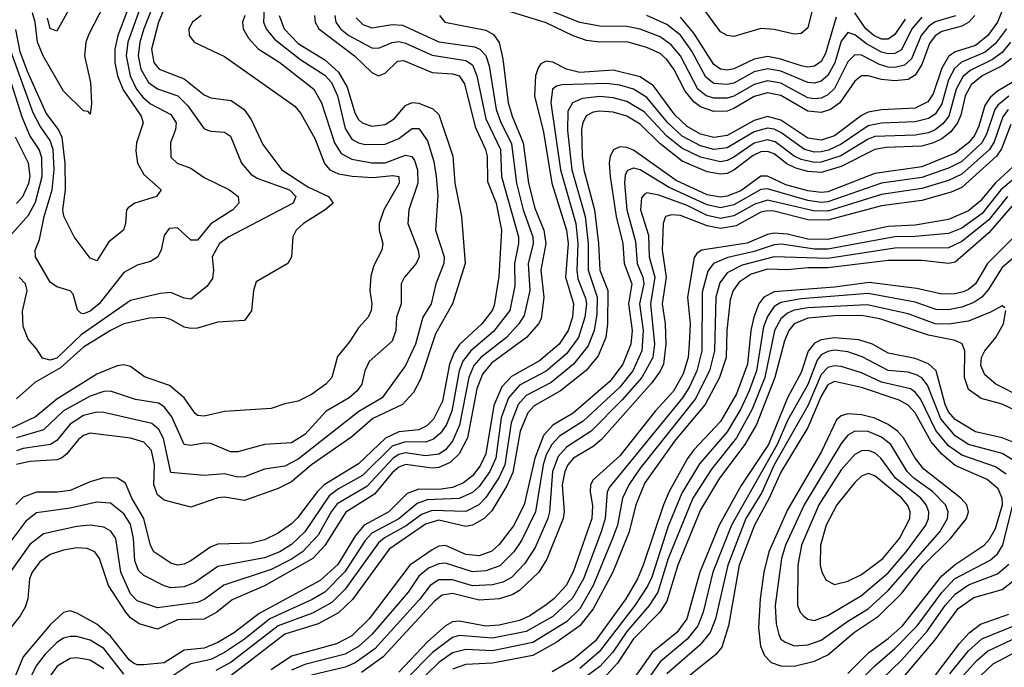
# Model space of a CAD drawing. Header units: inches. Extents: x 501365 to 657855, y 482276 to 547543.
# Tile 754 of 957: x 610399 to 613336, y 527006 to 528937. Entities that reach past the tile are written whole.
import ezdxf

# ---------------------------------------------------------------- set-up
doc = ezdxf.new("R2010")
doc.units = ezdxf.units.IN
doc.header["$MEASUREMENT"] = 0
doc.layers.add('A6512', color=7, linetype='Continuous')

msp = doc.modelspace()

# ---------------------------------------------------------------- linework, layer by layer
at = {"layer": 'A6512', "color": 5}
for points, elevation in [([(610790, 529059.3), (610722, 528870), (610717.1, 528830), (610728.5, 528770), (610747.4, 528730), (610766.7, 528706.7), (610790, 528687), (610850, 528654.6), (610865.9, 528630), (610864.2, 528610), (610849.4, 528570), (610850, 528527.6), (610868.9, 528510), (610910, 528494.5), (610950, 528467.2), (611025.2, 528430), (611051, 528410), (611053.2, 528390), (611035, 528370), (610970, 528328.4), (610930, 528279.7), (610910, 528279.9), (610870, 528316.7), (610845, 528315), (610830, 528294), (610821.4, 528250), (610810.6, 528229.4), (610790, 528216.5), (610750, 528205), (610710, 528183.6), (610636.7, 528090), (610610, 528067.9), (610590, 528059.9), (610581.8, 528061.8), (610571.6, 528071.6), (610558.5, 528118.5), (610550, 528128.7), (610510, 528140.3), (610490, 528154.6), (610446.9, 528230), (610445.6, 528250), (610458.1, 528281.9), (610472.1, 528350), (610496.4, 528430), (610502, 528490), (610499.1, 528550), (610490, 528577.3), (610460.1, 528620.1), (610440.1, 528660.1), (610356.5, 528890)], 3340), ([(613348.5, 529011.5), (613316.5, 528930), (613287, 528890), (613250, 528861), (613190, 528841.2), (613170, 528827.9), (613150, 528793.2), (613123.7, 528716.3), (613107.8, 528692.2), (613070, 528673.7), (612970, 528669.1), (612930, 528661.9), (612910, 528651.8), (612830, 528591.3), (612790, 528578), (612750, 528584), (612670, 528637.9), (612630, 528648.6), (612590, 528637.1), (612510, 528592), (612470, 528585.8), (612430, 528596.5), (612390, 528618.8), (612353.9, 528653.9), (612290, 528740.7), (612250, 528767.2), (612170, 528787), (612070, 528780.4), (612030.5, 528790), (611990, 528811.2), (611970, 528813.5), (611954.3, 528805.7), (611945.5, 528794.4), (611937.5, 528770), (611935.5, 528710), (611961.9, 528601.9), (611986.9, 528450), (612030.2, 528310), (612035, 528270), (612027.4, 528170), (612050.9, 528090), (612048, 528050), (612035.4, 528010), (612008.7, 527970), (611950, 527920.2), (611866.7, 527873.3), (611837.5, 527842.5), (611813.3, 527786.7), (611790, 527642.7), (611773.1, 527606.9), (611750, 527576.9), (611723.5, 527556.5), (611690, 527542.4), (611650, 527536.5), (611590, 527537.4), (611555.5, 527524.5), (611500.4, 527470), (611426.8, 527430), (611400.9, 527399.1), (611348, 527312), (611295.7, 527264.3), (611114.2, 527165.8), (611039.7, 527110), (610990, 527080.2), (610950, 527063.2), (610890, 527056.9), (610830, 527018.7), (610770, 527012.9), (610750, 527013.1), (610738.5, 527018.5), (610726.7, 527026.7), (610670, 527099.1), (610630, 527134.6), (610570, 527167.6), (610550, 527174), (610530, 527169.4), (610490, 527132.2), (610410, 527037), (610339.9, 526870)], 3620), ([(610808.2, 529010), (610770.2, 528909.8), (610757.8, 528870), (610752.9, 528830), (610760.9, 528790), (610784.1, 528750), (610810, 528731.3), (610870.8, 528710.8), (610900.5, 528680.5), (610950, 528611.7), (610970, 528605.1), (611010, 528601.7), (611028, 528590), (611060.8, 528510), (611090, 528476.2), (611110, 528464.3), (611204.1, 528430), (611223.4, 528410), (611214.8, 528390), (611023.5, 528290), (610995.4, 528270), (610973.4, 528230), (610977.4, 528190), (610974.3, 528165.7), (610957.9, 528142.1), (610910, 528103.4), (610890, 528106.5), (610850, 528123.9), (610818.9, 528121.1), (610730, 528100.1), (610582.8, 527997.2), (610510, 527928), (610490, 527922.2), (610467.7, 527927.7), (610450, 527955.8), (610424.4, 527984.4), (610410, 528022.4), (610408.1, 528068.1), (610421.4, 528130), (610417.1, 528150), (610397.6, 528170)], 3360), ([(613190.8, 528949.2), (613130, 528931.5), (613110, 528917.3), (613087.9, 528890), (613059.2, 528820.9), (613038.5, 528801.5), (613010, 528794.7), (612990, 528796), (612964.1, 528804.1), (612910, 528831.6), (612890, 528833.1), (612870, 528811.4), (612830, 528732.6), (612810, 528713.2), (612790, 528703.8), (612770, 528701), (612750, 528704.8), (612670, 528747.9), (612630, 528755.5), (612590, 528744.5), (612530, 528709.2), (612510, 528703.1), (612470, 528703.5), (612447.2, 528710), (612421.9, 528730), (612370.6, 528830), (612342.8, 528862.8), (612310, 528886), (612250, 528909.5), (612210, 528917.2), (612130, 528918.4), (612070, 528928.9), (611890, 529001.7)], 3560), ([(612769.2, 528990), (612750, 528913.4), (612730, 528896.6), (612710, 528894.2), (612650, 528908.4), (612610, 528911), (612530, 528886.9), (612510, 528890), (612490, 528901.6), (612410, 529010.2)], 3480), ([(610729.9, 528990), (610692.2, 528890), (610683.3, 528850), (610682.9, 528810), (610691.2, 528770), (610707.9, 528727.9), (610762.1, 528650), (610767.6, 528630), (610747.8, 528570), (610746, 528546), (610751.2, 528510), (610770, 528475.7), (610821.1, 528430), (610807.5, 528410), (610743.2, 528390), (610723.3, 528376.7), (610717.7, 528370), (610715.1, 528330), (610708.7, 528310), (610665.4, 528274.6), (610630, 528218.4), (610610, 528225.8), (610562, 528290), (610531.2, 528351.2), (610528.4, 528370), (610535.8, 528430), (610535, 528510), (610526.5, 528586.5), (610515.5, 528610), (610478.9, 528658.9), (610423.2, 528783.2), (610401.3, 528841.3), (610387.9, 528907.9)], 3320), ([(610830.7, 528970), (610813.3, 528930), (610792.2, 528850), (610799.1, 528810), (610815.2, 528790), (610890, 528761.3), (610950, 528713.1), (610970, 528704), (611030, 528696.1), (611068.6, 528670), (611090, 528639.5), (611124.9, 528564.8), (611181.3, 528490), (611259.4, 528439.4), (611321, 528410), (611334, 528390), (611310.7, 528370), (611245.6, 528330), (611224.3, 528310), (611214.5, 528290), (611210.1, 528230), (611199.7, 528210), (611104.7, 528155.3), (611097.3, 528130), (611091.1, 528068.9), (611070, 528040.3), (610990, 528035.2), (610930, 528017.7), (610910, 528016.1), (610890, 528020.4), (610850, 528043.7), (610829.5, 528049.5), (610787.1, 528047.1), (610710, 528030.2), (610670, 528010.9), (610590, 527960.3), (610521.1, 527898.9), (610444.7, 527855.3), (610390, 527806.5)], 3380), ([(611128.9, 528970), (611126.7, 528930), (611134.5, 528910), (611159.8, 528879.8), (611237.8, 528817.8), (611310, 528772.3), (611329.5, 528750), (611347.4, 528710), (611370, 528612.5), (611390, 528581.4), (611410, 528570.1), (611430, 528565.3), (611490, 528566.2), (611530, 528583), (611570, 528612.5), (611590, 528613.4), (611615.8, 528575.8), (611634.5, 528514.5), (611642.1, 528470), (611646.6, 528413.4), (611640.1, 528310), (611665.1, 528230), (611664.3, 528210), (611641, 528150), (611626.7, 528090), (611601.7, 528050), (611580.1, 527970), (611550, 527905.6), (611480.3, 527810), (611410.8, 527769.1), (611230, 527627.1), (611190, 527605.8), (611130, 527596.7), (611070, 527573.8), (611050, 527572.5), (611010, 527583.1), (610950, 527577.7), (610850, 527586.8), (610828, 527688), (610814.7, 527714.7), (610793.4, 527733.4), (610650, 527765.9), (610630, 527767), (610590, 527756.5), (610550, 527731.4), (610510, 527682.3), (610491.1, 527670), (610410, 527658.4), (610390, 527651.5)], 3460), ([(610650, 528981), (610605.2, 528894.8), (610596.7, 528870), (610592.7, 528830), (610610.6, 528750), (610613.2, 528686.8), (610610, 528656), (610603.5, 528663.5), (610590, 528665.3), (610530, 528724.2), (610469.2, 528830), (610452.2, 528870), (610445.8, 528930), (610437.8, 528957.8)], 3280), ([(610550, 528974.4), (610510, 528903.5), (610490, 528911.1), (610481.9, 528941.9)], 3260), ([(611651.8, 528950), (611667.4, 528930), (611790, 528906.4), (611813.2, 528893.2), (611829.6, 528869.6), (611840.3, 528820.3), (611856.4, 528690), (611868.1, 528650), (611901.2, 528570), (611916.9, 528450), (611935.7, 528375.7), (611962.5, 528310), (611969.3, 528270), (611953.9, 528190), (611962.4, 528110), (611954.4, 528045.6), (611947.4, 528030), (611911.5, 527990), (611807.2, 527912.8), (611779.6, 527880.4), (611763.4, 527836.6), (611734.9, 527690), (611710, 527642.2), (611683.5, 527616.5), (611650, 527601.9), (611630, 527600.1), (611550, 527610.8), (611530, 527603.1), (611510, 527586.2), (611457.4, 527522.6), (611371.8, 527468.2), (611310, 527369.1), (611273.4, 527330), (611130, 527249.3), (611032.9, 527207.1), (610987.6, 527170), (610950, 527149.5), (610870, 527147), (610810, 527119.5), (610755.4, 527135.3), (610730, 527153.5), (610716.1, 527170), (610663.9, 527250), (610637.4, 527330), (610623.2, 527350), (610600.4, 527360.3), (610570, 527362.5), (610530, 527355.5), (610490, 527342.3), (610459.9, 527320.1), (610436.8, 527290), (610428.9, 527270), (610423.5, 527210), (610415.3, 527184.7), (610400.8, 527159.2), (610338.2, 527081.8)], 3580), ([(610940.8, 528950), (610914.6, 528930), (610904.4, 528910), (610905.1, 528890), (610919.8, 528870), (611010, 528828), (611219.9, 528679.9), (611238, 528658), (611281.2, 528581.2), (611308.9, 528508.9), (611324.8, 528490), (611350, 528478.2), (611391.1, 528471.1), (611452.8, 528467.2), (611512.6, 528472.6), (611530.8, 528470), (611531.7, 528450), (611485.8, 528370), (611471.6, 528330), (611471.3, 528310), (611482.4, 528270), (611479.2, 528250), (611455.5, 528204.5), (611447.2, 528172.8), (611444.2, 528130), (611450.1, 528090), (611447.7, 528070), (611438.8, 528050), (611410, 528018.6), (611383.6, 527976.4), (611347.6, 527932.4), (611330.1, 527869.9), (611312.9, 527850), (611270, 527819.4), (611230, 527799.6), (611190, 527791.6), (611150, 527777.3), (611010, 527768.8), (610950, 527754.8), (610930, 527756.9), (610922.9, 527762.9), (610890, 527809.9), (610846.2, 527846.2), (610772.2, 527872.2), (610730, 527903.2), (610710, 527907.7), (610690, 527905.2), (610630, 527879.8), (610510, 527806), (610446.7, 527753.3), (610352.3, 527707.7)], 3420), ([(611339.2, 528950), (611342.6, 528930), (611356.8, 528910), (611381, 528890), (611450, 528853.8), (611470, 528852.4), (611510, 528869.5), (611530, 528872.3), (611550, 528867.9), (611630, 528831.2), (611730, 528815.6), (611750, 528802.5), (611763.3, 528770), (611790, 528641.9), (611833.4, 528550), (611836.6, 528470), (611886.8, 528290), (611887.2, 528270), (611875.3, 528210), (611875.9, 528144.1), (611861.1, 528070), (611812.5, 528007.5), (611745.4, 527950), (611721.2, 527918.8), (611710.2, 527889.8), (611688.2, 527770), (611672.4, 527730), (611655.2, 527704.8), (611634.2, 527685.9), (611610, 527677.1), (611550, 527678), (611510, 527665.2), (611422.4, 527577.6), (611350, 527538), (611322.6, 527517.4), (611249.8, 527410), (611210, 527372.2), (611175.4, 527350), (611130, 527332.6), (610990, 527306.5), (610921.4, 527258.6), (610890, 527245.8), (610850, 527243.2), (610830, 527248.4), (610770, 527279.2), (610754.3, 527294.3), (610743.3, 527323.3), (610739.1, 527390), (610730, 527432.8), (610710, 527463.5), (610670, 527494.9), (610630, 527498.2), (610550, 527480.9), (610450, 527466.7), (610418.1, 527441.9), (610358.1, 527361.9)], 3540), ([(611403.4, 528943.4), (611422.8, 528922.8), (611450, 528912.8), (611510, 528923.4), (611540.9, 528920.9), (611650, 528871.8), (611756.4, 528856.4), (611772.2, 528850), (611790, 528831), (611799.4, 528799.4), (611821, 528670), (611833.7, 528633.7), (611866.8, 528566.8), (611881, 528450), (611900.9, 528370), (611929.6, 528290), (611930.7, 528269.3), (611916.4, 528210), (611920.9, 528130), (611904.4, 528055.6), (611888.6, 528030), (611851.3, 527990), (611775.2, 527930), (611754.1, 527905.9), (611739, 527870), (611711.5, 527728.5), (611690, 527680.1), (611670, 527654.6), (611650, 527641.4), (611610, 527637), (611550, 527645.1), (611530, 527640.2), (611513.2, 527630), (611434.7, 527545.3), (611346.8, 527493.2), (611328.6, 527470), (611290, 527399.6), (611243, 527350), (611210, 527327.9), (611150, 527297.9), (611008.7, 527251.3), (610951.2, 527208.8), (610930, 527199.1), (610810, 527183), (610750, 527203.9), (610730, 527224.6), (610701.3, 527290), (610685.8, 527390), (610671.4, 527411.4), (610650, 527424), (610610, 527429.3), (610570, 527426.2), (610470, 527403.9), (610430, 527372.4), (610371.1, 527290)], 3560), ([(611279.2, 528950), (611280.5, 528930), (611292, 528910), (611398.2, 528830), (611450, 528780.1), (611470, 528769.6), (611490, 528777.6), (611526.5, 528813.5), (611544.4, 528815.6), (611630, 528780.2), (611690, 528776.5), (611710, 528770), (611726.3, 528746.3), (611757.9, 528617.9), (611789.1, 528550), (611793.7, 528530), (611795.3, 528455.3), (611820.4, 528390), (611836.8, 528310), (611828.3, 528171.6), (611814.7, 528085.3), (611808.6, 528070), (611777.7, 528030), (611711.7, 527968.4), (611695.1, 527944.9), (611681, 527910), (611660.8, 527799.2), (611633.7, 527746.3), (611613.8, 527726.2), (611590, 527714.6), (611530, 527708.6), (611490.9, 527689.1), (611410, 527612.5), (611307.7, 527550), (611287.5, 527530), (611228.3, 527451.7), (611210, 527433.6), (611170, 527406.3), (611130, 527386.4), (611090, 527376.5), (610990, 527373.2), (610970, 527365.3), (610910, 527322.9), (610890, 527313.9), (610870, 527310.7), (610850, 527316.5), (610799.4, 527350), (610789.5, 527369.5), (610770.2, 527450), (610733.8, 527510), (610714.7, 527554.7), (610690.8, 527570), (610649.5, 527570.5), (610610, 527559.1), (610550, 527533), (610511.7, 527528.3), (610450, 527528.6), (610410, 527513.3), (610388.4, 527491.6)], 3520), ([(611070.9, 528950), (611064.1, 528930), (611065.7, 528910), (611081.9, 528881.9), (611111, 528851), (611175.8, 528810), (611276.8, 528730), (611299.9, 528690), (611338.5, 528570), (611358, 528538), (611390, 528521.8), (611450, 528510.3), (611490, 528510.6), (611550, 528533.3), (611569.4, 528529.4), (611577.5, 528517.6), (611585.8, 528490), (611586.7, 528450), (611560.1, 528370), (611557.3, 528330), (611588.4, 528250), (611591.4, 528230), (611582.1, 528210), (611547.7, 528170), (611537.5, 528150), (611537.2, 528090), (611523, 528050), (611521.3, 528010), (611510, 527979.1), (611442.1, 527917.9), (611429.2, 527890), (611419.6, 527850), (611406.5, 527830), (611382.4, 527810), (611313.8, 527770), (611250, 527700.5), (611210, 527675.2), (611130, 527670.8), (611050, 527648.3), (611028.6, 527648.6), (610970, 527673.2), (610950, 527674.3), (610910, 527667.2), (610890, 527669.9), (610852.9, 527752.9), (610830, 527782.3), (610813.3, 527793.3), (610745, 527804.9), (610670, 527829.6), (610650, 527828.3), (610610, 527814.8), (610530, 527770.4), (610470, 527714.2), (610390, 527690.7)], 3440), ([(611173.9, 528950), (611188.5, 528910), (611230, 528866.5), (611310, 528818.2), (611350, 528780.7), (611376.6, 528736.6), (611399.3, 528659.3), (611410, 528639.9), (611421.4, 528630), (611450, 528619.6), (611490, 528625.1), (611517.7, 528642.3), (611550, 528681.3), (611570, 528690.3), (611590, 528688.1), (611632.1, 528672.1), (611650, 528655), (611691.7, 528530), (611697.2, 528450), (611717, 528350), (611728.3, 528210), (611690.4, 528090), (611639.3, 528000.7), (611594.5, 527865.5), (611574.1, 527825.9), (611540.8, 527790), (611452.3, 527747.7), (611390, 527693), (611270.3, 527609.7), (611210, 527559.4), (611170, 527538.8), (611070, 527503), (611010, 527513.1), (610990, 527511.4), (610910, 527483), (610830, 527504.2), (610810, 527520.3), (610799.1, 527550), (610801.8, 527610), (610792.8, 527652.8), (610770, 527677.4), (610730, 527688.8), (610610, 527703.9), (610590, 527697.1), (610574.7, 527685.3), (610538.8, 527641.2), (610524.1, 527630), (610510, 527624.8), (610430, 527620), (610390, 527610.4)], 3480), ([(613248.5, 528950), (613230.1, 528929.9), (613210, 528918.1), (613150, 528902.5), (613130, 528889.4), (613113.1, 528866.9), (613090, 528803.4), (613070, 528771.9), (613050, 528759.6), (613010, 528754.9), (612970, 528758.7), (612930, 528770.2), (612910, 528770.3), (612890, 528753.8), (612845.3, 528690), (612817.5, 528670), (612790, 528660.9), (612750, 528664.4), (612670, 528711.1), (612630, 528719.7), (612590, 528708.1), (612530, 528672.3), (612510, 528665), (612470, 528663.3), (612430, 528678), (612410, 528692.6), (612384.5, 528724.5), (612350.4, 528790.4), (612330, 528819.2), (612310, 528836.4), (612270, 528854.6), (612210, 528871.6), (612130, 528870.7), (612090, 528875.8), (612050, 528889.4), (611970, 528927.9), (611850, 528965.4)], 3580), ([(613090, 528945.4), (613060.8, 528910), (613030, 528847.6), (613010, 528836.2), (612990, 528835.4), (612970, 528841), (612925.7, 528865.7), (612890, 528892.8), (612870, 528898.9), (612850, 528873.9), (612830.7, 528809.3), (612810, 528771.3), (612790, 528754.3), (612770, 528748.4), (612750, 528750.6), (612670, 528783.6), (612630, 528791), (612590, 528781.6), (612530, 528748.4), (612510, 528744.1), (612470, 528747.1), (612445.9, 528765.9), (612403.9, 528843.9), (612370, 528891.1), (612330, 528923.4), (612270, 528950.4)], 3540), ([(612834.6, 528945.4), (612803.4, 528836.6), (612790, 528812.7), (612770, 528798.4), (612750, 528795.5), (612730, 528799.4), (612670, 528820.2), (612630, 528827.6), (612590, 528819.7), (612530, 528790.9), (612510, 528786.7), (612490, 528790), (612470, 528803.5), (612410, 528897.7), (612370, 528945.4)], 3520), ([(613040.7, 528939.3), (613010, 528893.1), (612990, 528879), (612970, 528879.7), (612946.7, 528890), (612923.6, 528910), (612890, 528957.7)], 3520), ([(613342.6, 528910), (613310, 528866.3), (613279.1, 528840.9), (613209.1, 528810.9), (613187.6, 528792.4), (613170, 528758.3), (613150, 528686.4), (613130, 528655.6), (613110, 528642.7), (613070, 528632.4), (612970, 528628.7), (612930, 528620.7), (612850, 528566.6), (612811.7, 528548.3), (612790, 528543.2), (612770, 528542.5), (612740.5, 528550), (612670, 528601.4), (612650, 528610.8), (612630, 528613.9), (612590, 528603.2), (612510, 528555.3), (612470, 528550.3), (612430, 528561.2), (612375.9, 528590), (612333.1, 528630), (612270, 528705.1), (612230, 528730.2), (612190, 528742.4), (612150, 528747.6), (612016.6, 528743.4), (612000.9, 528739.1), (611989, 528730), (611983.8, 528690), (612012.1, 528490), (612058, 528330), (612064.7, 528270), (612060.8, 528190), (612064.6, 528164.6), (612087.3, 528107.3), (612090, 528090), (612085.4, 528050), (612066.5, 527990), (612030, 527941), (611970, 527888.9), (611890, 527847.8), (611857, 527810), (611835.7, 527750), (611819.7, 527630), (611801.4, 527590), (611770, 527545.1), (611750, 527527), (611710.8, 527509.2), (611615.1, 527504.9), (611585.2, 527494.8), (611530, 527448.9), (611450, 527406.2), (611430, 527383.9), (611369.7, 527290.3), (611310, 527230.4), (611271.8, 527208.2), (611145.1, 527150), (611070, 527089.6), (611010, 527049.6), (610970, 527028.8), (610910, 527015.9), (610850, 526976.2)], 3640), ([(613354.6, 528870), (613330, 528840.1), (613301.4, 528818.6), (613234.4, 528785.6), (613212.5, 528767.5), (613193.2, 528730), (613171.1, 528650), (613153.3, 528626.7), (613130, 528608.9), (613110, 528600.2), (613070, 528592.7), (612950, 528588.8), (612930, 528581.6), (612848.6, 528531.4), (612790, 528512.2), (612770, 528511.6), (612730, 528520.1), (612709.7, 528530), (612653.3, 528573.3), (612630, 528579.5), (612590, 528569.3), (612530, 528527.8), (612510, 528517.5), (612490, 528514), (612430, 528527.2), (612374.3, 528554.3), (612329.5, 528590), (612262.2, 528662.2), (612210, 528693.1), (612170, 528704.4), (612130, 528708.3), (612077.9, 528702.1), (612048.4, 528690), (612034.9, 528665.1), (612033.3, 528606.7), (612046.2, 528490), (612086.4, 528350), (612094.7, 528270), (612095, 528190), (612122.1, 528110), (612120.8, 528059.2), (612113.1, 528010), (612095.4, 527964.6), (612051.7, 527910), (611984.4, 527855.6), (611910, 527816.1), (611885.8, 527790), (611865, 527735), (611846.5, 527610), (611828.8, 527571.2), (611790, 527512.6), (611769.1, 527490.9), (611730, 527470.2), (611630, 527473.8), (611598.1, 527461.9), (611552.6, 527427.4), (611487.6, 527392.4), (611470, 527377.4), (611370, 527238.4), (611330, 527199.3), (611272.5, 527167.5), (611170.4, 527130), (611030, 527021.5), (610984.2, 526995.8)], 3660), ([(613358, 528822), (613330, 528800), (613270.1, 528769.9), (613237.2, 528742.8), (613219.8, 528710), (613207, 528653), (613196.9, 528630), (613176.5, 528603.5), (613150, 528582.6), (613125.1, 528570), (613090, 528560), (612983.8, 528556.2), (612950, 528550.5), (612850, 528499.9), (612790, 528481.8), (612750, 528485), (612714.9, 528494.9), (612688, 528508), (612650, 528537), (612630, 528544.4), (612610, 528542.9), (612587.6, 528532.4), (612530, 528488.2), (612510, 528479.1), (612490, 528476.5), (612450, 528484.1), (612375.8, 528515.8), (612308.7, 528568.7), (612250, 528626.3), (612210, 528649.5), (612170, 528661.3), (612130, 528665.1), (612110, 528661.3), (612089.5, 528650.5), (612078.7, 528630), (612075.3, 528610), (612076.7, 528530), (612081.8, 528490), (612113.5, 528370), (612126.2, 528270), (612130.2, 528190), (612153.8, 528130), (612152.9, 528030), (612147.4, 527990), (612124.8, 527935.2), (612089.2, 527890.8), (612012.8, 527830), (611934.4, 527785.6), (611915.2, 527764.8), (611892.1, 527710), (611870, 527587), (611852.7, 527547.3), (611807.8, 527472.2), (611784.5, 527450), (611750, 527429.5), (611730, 527426.2), (611650, 527444.3), (611610, 527432.5), (611501.5, 527358.5), (611391.7, 527208.3), (611350, 527167.8), (611290, 527135.3), (611190, 527104.5), (611030, 526981.3)], 3680), ([(610368.8, 528291.2), (610425.8, 528354.2), (610446.5, 528393.5), (610466.3, 528470), (610465.5, 528525.5), (610457.8, 528550), (610430, 528592.1), (610406.5, 528646.5), (610354.9, 528810)], 3360), ([(613403.9, 528776.1), (613316.1, 528723.9), (613294.5, 528705.5), (613278.6, 528681.4), (613260.4, 528619.6), (613247.5, 528592.5), (613229.6, 528570), (613190, 528539.2), (613090, 528498.7), (612950, 528478.4), (612810, 528424.4), (612790, 528421.6), (612750, 528426.7), (612685, 528445), (612630, 528471.1), (612610, 528471.1), (612550, 528427.5), (612510, 528410.8), (612490, 528408), (612450, 528414.9), (612357.9, 528457.9), (612230, 528548.5), (612210, 528556.4), (612190, 528557.9), (612170.3, 528549.7), (612160.6, 528530), (612157.9, 528510), (612161.1, 528470), (612178.4, 528350), (612198.9, 528270), (612202, 528210), (612225.7, 528150), (612215.1, 528090), (612226.3, 528010), (612222.4, 527970), (612198.3, 527910), (612161.1, 527858.9), (612050, 527763.6), (611990, 527728.4), (611962.3, 527697.7), (611935.8, 527630), (611904.3, 527490), (611872.3, 527427.7), (611830, 527371.7), (611807.5, 527352.5), (611770, 527338.6), (611730, 527342.1), (611670, 527368.7), (611650, 527366.8), (611630, 527355.9), (611563.3, 527310), (611441.6, 527150), (611390, 527100), (611344.4, 527075.6), (611210, 527038.8), (611150, 526997.8)], 3720), ([(613350, 528709.6), (613317.1, 528682.9), (613307.6, 528670), (613283.7, 528596.3), (613269.8, 528570.2), (613210, 528515), (613170, 528495), (613090, 528466.9), (612970, 528449.6), (612810, 528394.7), (612790, 528392.6), (612750, 528398.6), (612630, 528433.3), (612610, 528431), (612530, 528384.9), (612490, 528375.9), (612450, 528384.9), (612337, 528437), (612250, 528489.7), (612230, 528495), (612212.1, 528487.9), (612205.7, 528474.3), (612203.1, 528450), (612210.4, 528370), (612236.3, 528276.3), (612241.4, 528210), (612258.3, 528170), (612260.9, 528150), (612248, 528090), (612259.2, 528010), (612255.6, 527950), (612228.4, 527890), (612190, 527841.1), (612080.4, 527739.6), (612010, 527694.9), (611986.4, 527670), (611970, 527639.5), (611960.7, 527610), (611938.2, 527470), (611896, 527384), (611873.5, 527350), (611831.6, 527308.4), (611790, 527293.7), (611750, 527290.6), (611670, 527316.6), (611650, 527314.6), (611618.7, 527301.3), (611590, 527277.3), (611557.8, 527230), (611450, 527103.7), (611410, 527067.5), (611370, 527045.2), (611250, 527014), (611210, 526997.3)], 3740), ([(613347.7, 528670), (613332.2, 528647.8), (613306.5, 528573.5), (613291.7, 528550), (613210, 528476.9), (613170, 528457.9), (613090, 528433.5), (612970, 528416), (612810, 528366.6), (612767, 528367), (612630, 528399.3), (612592.4, 528387.6), (612530, 528352), (612490, 528344.6), (612450, 528353.6), (612390, 528383.1), (612306.1, 528413.9), (612270, 528421.1), (612262.7, 528417.3), (612254, 528406), (612251.3, 528370), (612274.7, 528294.7), (612277.2, 528230), (612293.9, 528170), (612281.3, 528090), (612293.4, 527970), (612288.1, 527930), (612255.6, 527870), (612196.7, 527803.3), (612104.3, 527710), (612030, 527662.7), (612005.4, 527634.6), (611988.9, 527590), (611979.8, 527470), (611974.4, 527450), (611936.9, 527363.1), (611905.1, 527314.9), (611866.3, 527273.7), (611840.4, 527259.6), (611810, 527251.6), (611750, 527248.4), (611690, 527266.8), (611650, 527267.2), (611623.9, 527250), (611591.9, 527208.1), (611458.7, 527061.2), (611400.4, 527019.6), (611370, 527006.5), (611270, 526982.4)], 3760), ([(613355.4, 528624.6), (613328.1, 528551.9), (613312.8, 528530), (613210, 528437.1), (613177.4, 528422.6), (613090, 528398.6), (612970, 528382.6), (612810, 528339.5), (612750, 528340.9), (612650, 528366), (612630, 528367.3), (612610, 528363), (612537, 528323), (612490, 528315), (612450, 528322.2), (612370, 528353.6), (612344.7, 528355.3), (612325.8, 528350), (612319.2, 528330), (612315.8, 528250), (612327.7, 528170), (612315.6, 528090), (612324.7, 528030), (612326.9, 527970), (612319.3, 527910), (612310, 527888.9), (612285.3, 527854.7), (612134.4, 527685.6), (612110, 527664.7), (612051.1, 527630), (612034.8, 527610), (612025.7, 527590), (612018, 527550), (612023.8, 527470), (612020.7, 527450), (611972, 527328), (611947.5, 527290), (611890, 527234.7), (611870, 527222.8), (611831.1, 527210), (611770, 527205.7), (611690, 527225.9), (611659.5, 527220.5), (611637.1, 527202.9), (611483.2, 527036.8), (611419.2, 526990)], 3780), ([(610390, 528389.4), (610409.3, 528410), (610427.2, 528450), (610430.5, 528470.5), (610426, 528510), (610387.2, 528587.2)], 3380), ([(613361.8, 528498.2), (613309.6, 528450.5), (613263.9, 528396.1), (613230, 528367.8), (613170, 528341.5), (613070, 528324.8), (612990, 528320.4), (612810, 528281.4), (612750, 528282.7), (612690, 528297.4), (612650, 528300.8), (612630, 528297.2), (612569.2, 528270.8), (612432.8, 528250), (612419.6, 528240.4), (612411.6, 528228.4), (612391.3, 528110), (612399, 528030), (612396.6, 527970), (612392.9, 527930), (612378.9, 527881.1), (612350, 527829.9), (612295, 527770), (612190, 527636.8), (612110, 527564.8), (612102.4, 527550), (612100.9, 527530), (612107.7, 527487.7), (612106.4, 527450), (612049.9, 527290.1), (612029, 527250), (611992.7, 527210), (611970, 527192), (611920.9, 527159.1), (611890, 527145.1), (611830, 527131.6), (611790, 527128.7), (611710, 527143.3), (611690, 527141.2), (611670, 527129.5), (611617.2, 527082.8), (611530, 526991.2)], 3820), ([(613393.1, 528486.9), (613326, 528430), (613270, 528359.9), (613210, 528315.9), (613170, 528299.4), (613070, 528290.5), (613010, 528290.1), (612810, 528252.7), (612770, 528253.1), (612672.1, 528267.9), (612650, 528266), (612590, 528245.7), (612511.8, 528228.2), (612469.3, 528210), (612452.5, 528187.5), (612435.2, 528124.8), (612433.7, 527950), (612419.4, 527890), (612397.3, 527842.7), (612376.3, 527810), (612158.2, 527541.8), (612152.1, 527527.9), (612145.5, 527450), (612134.3, 527410), (612081.1, 527270), (612048.4, 527211.6), (611990, 527157.7), (611910, 527112.5), (611810, 527092.6), (611710, 527100.4), (611690, 527094.6), (611631.1, 527050), (611552.3, 526970)], 3840), ([(613345.8, 528410), (613290, 528340.6), (613210, 528275.9), (613170, 528257.4), (613010, 528256.1), (612810, 528225.3), (612650, 528230), (612554.6, 528205.5), (612510, 528182.2), (612487.8, 528152.2), (612475.6, 528110), (612471.5, 527950), (612457.3, 527890), (612413.9, 527806.1), (612250, 527599.8), (612216.6, 527550), (612197.9, 527510), (612182.2, 527430), (612167.9, 527390), (612110, 527250), (612070, 527180.6), (612030, 527141.9), (611930, 527079.8), (611810, 527054.9), (611730, 527059), (611690, 527048.7), (611650, 527020.4), (611576.6, 526950)], 3860), ([(613358.8, 528381.2), (613290, 528302.2), (613190, 528214.5), (613170, 528210.2), (613090, 528219), (612990, 528219.5), (612810, 528197.5), (612750, 528197.5), (612690, 528190.9), (612630, 528193.8), (612581.4, 528178.6), (612545.3, 528154.7), (612527.6, 528130), (612518.3, 528101.7), (612509.1, 528010), (612506.9, 527930), (612487.1, 527870), (612443.9, 527790), (612355.3, 527684.7), (612264.1, 527555.9), (612237.6, 527490), (612217, 527410), (612168.8, 527290), (612110, 527179.9), (612070.3, 527130), (612000.1, 527079.9), (611930, 527041.5), (611810, 527018), (611730, 527014.1), (611690, 527000.4)], 3880), ([(613390, 528313.4), (613286.1, 528210), (613250, 528149.6), (613230, 528132.7), (613213.9, 528126.1), (613190, 528120.1), (613150, 528118.7), (613075.8, 528135.8), (612933.3, 528153.3), (612830, 528139.2), (612650, 528126.1), (612619, 528110), (612604.5, 528090), (612589.6, 528050.4), (612580, 528010), (612570.5, 527910), (612538, 527822), (612490, 527738.5), (612410, 527654.9), (612391.4, 527628.6), (612336.8, 527530), (612319.7, 527490), (612259.6, 527310), (612242.1, 527270), (612207.5, 527210), (612115.9, 527084.1), (612050.5, 527029.5), (611987.5, 526992.5)], 3920), ([(613410, 528266.5), (613330, 528198.7), (613288.3, 528131.7), (613269.7, 528110.3), (613245.9, 528094.1), (613210, 528080.1), (613170, 528072), (613133.1, 528073.1), (613070, 528094.9), (612930, 528120.7), (612730, 528104.6), (612670, 528093.5), (612650, 528081.7), (612630, 528052), (612618.2, 528021.8), (612597, 527890), (612575.4, 527830), (612550, 527776.5), (612510, 527708.5), (612427.1, 527612.9), (612374.7, 527525.3), (612333.5, 527426.5), (612285, 527275), (612271.9, 527248.1), (612234.4, 527190), (612128.1, 527051.9), (612070, 527001.9)], 3940), ([(613338.4, 528078.4), (613330, 528084.2), (613295.2, 528064.8), (613230, 528038.1), (613170.9, 528029.1), (613130, 528030.8), (613050, 528060.2), (612927.3, 528087.3), (612750, 528078.1), (612710, 528071.2), (612690, 528062.6), (612670, 528044.8), (612650.4, 528010), (612622.2, 527870), (612583.9, 527776.1), (612537.9, 527690), (612462.9, 527597.1), (612407, 527510), (612333.7, 527330), (612303.3, 527230), (612277.3, 527190), (612210, 527113), (612168.6, 527051.4), (612130, 527007.9), (612073.7, 526966.3)], 3960), ([(613390, 527810.6), (613310.9, 527850), (613278.4, 527878.4), (613266, 527906), (613268.3, 527930), (613278.2, 527950), (613311.5, 527990), (613333.9, 528030), (613340.7, 528070)], 3960), ([(613438.8, 527738.8), (613330, 527790.2), (613267.4, 527807.4), (613230, 527834.3), (613217.8, 527870), (613218.9, 527950), (613211, 527971), (613190, 527980.7), (613110, 527996.8), (612964.9, 528044.9), (612910, 528054.9), (612830, 528054.3), (612750, 528046.8), (612710, 528030.2), (612693.6, 528010), (612680.7, 527979.3), (612651.9, 527870), (612596.9, 527730), (612562.4, 527670), (612487, 527570), (612430, 527475.4), (612362.1, 527310), (612330, 527202.7), (612309, 527170), (612230, 527090.7), (612182.4, 527017.7), (612138.4, 526970)], 3980), ([(613370, 527674.8), (613330, 527690.4), (613250, 527708.6), (613190, 527744.8), (613170, 527767.9), (613160.2, 527790), (613132.7, 527890), (613110.6, 527910.6), (613070, 527926.6), (612990, 527943.3), (612942.9, 527970), (612902.5, 527982.5), (612830, 527988.9), (612790, 527982.7), (612770, 527972.6), (612751.5, 527948.5), (612730, 527884.9), (612689.2, 527810), (612632.8, 527670), (612551.8, 527548.2), (612485.4, 527430), (612427.8, 527290), (612389, 527150), (612359.1, 527110), (612285.5, 527050), (612221.7, 526958.3)], 4020), ([(613370, 527619.6), (613330, 527643.4), (613230, 527670.8), (613190, 527695.8), (613147.1, 527747.1), (613107.6, 527847.6), (613090, 527869), (613076.9, 527876.9), (613050, 527886.3), (612990, 527891.1), (612911.9, 527931.9), (612870, 527947), (612830, 527951.3), (612810, 527947.9), (612790, 527937.4), (612777.8, 527922.2), (612750, 527849.2), (612690, 527741.8), (612659, 527670), (612522.8, 527430), (612467.4, 527290), (612437.7, 527170), (612422.2, 527130), (612390.2, 527089.8), (612310, 527021.8), (612246.8, 526933.2)], 4040), ([(613341.6, 527581.6), (613310, 527603.3), (613210, 527638.3), (613170, 527666.9), (613132.3, 527712.3), (613086.4, 527806.4), (613070, 527826.9), (613056.1, 527836.1), (612970, 527856.6), (612910, 527883.7), (612850, 527903.5), (612830, 527905.1), (612810, 527899.7), (612790, 527879.2), (612750, 527785.7), (612650, 527609.9), (612612.7, 527527.3), (612565.3, 527450), (612512.1, 527310), (612474.5, 527150), (612458.7, 527110), (612427.7, 527072.3), (612330, 526986)], 4060), ([(612870, 526987.3), (612932.4, 527050), (612990, 527091.6), (613032.9, 527130), (613150, 527278.6), (613190, 527312.5), (613275.9, 527370), (613292.5, 527387.6), (613310, 527419.4), (613330.6, 527490), (613330.3, 527510.3), (613317.9, 527537.9), (613285.6, 527565.6), (613190, 527608.1), (613150, 527641.1), (613117.9, 527677.9), (613070, 527765), (613050, 527787.3), (613022.8, 527802.8), (612910, 527840.2), (612830, 527858.2), (612810, 527848.5), (612790, 527814.8), (612750, 527721), (612670, 527587.9), (612635.3, 527510), (612591.1, 527430), (612545.5, 527310), (612513.6, 527130), (612494, 527066), (612475.7, 527044.3), (612350, 526942.1)], 4080), ([(612880.4, 526939.6), (612950, 527010.6), (613010, 527061.6), (613076.8, 527130), (613150, 527229.3), (613188.2, 527270), (613294.3, 527325.7), (613315.9, 527344.1), (613332.3, 527370), (613366.4, 527510)], 4060), ([(612971.2, 526970), (613030, 527026.7), (613106.5, 527113.5), (613160.4, 527190), (613190, 527224.1), (613230, 527252), (613315.8, 527284.2), (613350, 527313.6)], 4040), ([(613013.1, 526950), (613130, 527088.2), (613198.7, 527181.3), (613245.8, 527214.2), (613330, 527238.2), (613371.1, 527270)], 4020), ([(613106.5, 526950), (613202.9, 527077.1), (613231.3, 527108.7), (613265.6, 527134.4), (613350, 527164.5)], 3980), ([(613174, 526986), (613230, 527055), (613269.4, 527090.6), (613370, 527131.5)], 3960), ([(610710, 526985.8), (610650, 527061.6), (610610, 527086.7), (610570, 527097.5), (610550, 527097.9), (610530, 527092.4), (610510, 527079.9), (610475, 527045.1), (610448.4, 527010), (610370.7, 526850)], 3640), ([(613197.2, 526962.8), (613254.2, 527025.9), (613286.3, 527053.7), (613410, 527113)], 3940), ([(613230, 526946.3), (613303.5, 527016.5), (613410, 527072.7)], 3920), ([(610650, 527001.3), (610610, 527027.3), (610570, 527034.2), (610550, 527031.6), (610510.9, 527009.1), (610470, 526952.7)], 3660)]:
    msp.add_lwpolyline(points, dxfattribs=dict(at, elevation=elevation))
for points, elevation in [([(612870, 527761.6), (612850, 527756.1), (612836.2, 527743.8), (612791.3, 527650), (612690, 527475.9), (612634, 527350), (612619.4, 527290), (612607.8, 527210), (612603.1, 527123.1), (612609.1, 527069.1), (612620.7, 527040.7), (612640.5, 527020.5), (612669.8, 527009.8), (612710, 527009.5), (612770, 527024), (612810, 527042.9), (612889.7, 527110.3), (612961.3, 527158.7), (613030, 527225.8), (613095.2, 527310), (613175.8, 527390), (613223.6, 527450), (613229.9, 527470), (613224.2, 527490), (613206.9, 527510), (613096.6, 527596.6), (613070, 527629.9), (613036, 527690), (613017.9, 527710), (612989.7, 527729.7), (612950, 527748.6), (612910, 527758.8)], 4120), ([(612890, 527709.9), (612870, 527698.5), (612850, 527673.6), (612739.7, 527490), (612683.8, 527370), (612671.7, 527330), (612653, 527190), (612655.6, 527135.6), (612663.4, 527103.4), (612670.1, 527090.1), (612681.3, 527081.3), (612710, 527070.1), (612750, 527073.3), (612790, 527086.3), (612870, 527143.8), (612930, 527179.8), (612990, 527234.7), (613143.8, 527410), (613166.9, 527450), (613168.8, 527470), (613160.8, 527490), (613121.8, 527530), (613066.7, 527570), (613046.4, 527590), (612997.9, 527670), (612970, 527692), (612930, 527708.9)], 4140), ([(612930, 527652.6), (612910, 527651.2), (612890, 527640.3), (612850, 527595.1), (612783.4, 527490), (612731.9, 527370), (612720.1, 527310), (612719.6, 527190), (612727.2, 527170), (612738, 527158), (612750, 527149.1), (612770, 527145.9), (612810, 527160.4), (612910, 527220.4), (612990, 527287.7), (613044.1, 527350), (613101.8, 527430), (613109.9, 527450), (613110.8, 527470), (613103.6, 527490), (613087.3, 527510), (613011.8, 527570), (612968, 527630), (612950, 527645.3)], 4160), ([(612930, 527583.9), (612910, 527576.4), (612890, 527557.3), (612837.2, 527490), (612805, 527430), (612788.2, 527370), (612787.1, 527310), (612791.6, 527290), (612805.4, 527265.4), (612830, 527253.2), (612870, 527262.8), (612910, 527282.5), (612974.5, 527330), (613023.3, 527390), (613054.3, 527450), (613055.5, 527470), (613048.4, 527488.4), (613030.2, 527510), (612950, 527576.6)], 4180)]:
    msp.add_lwpolyline(points, close=True, dxfattribs=dict(at, elevation=elevation))

doc.saveas('drawing.dxf')
